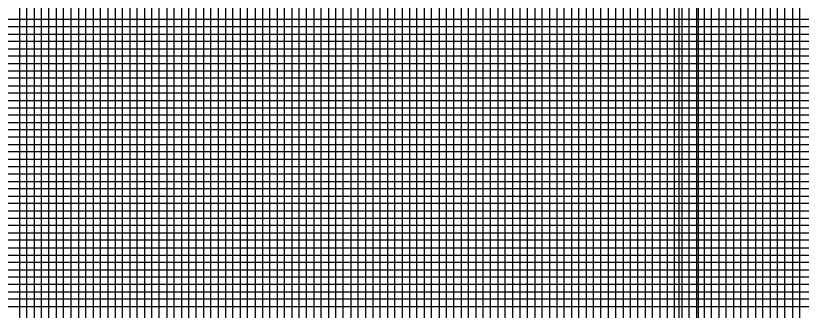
# Model space of a CAD drawing. Extents: x 2345490 to 2436403, y 465165 to 573888.
# Drawn here: x 2382499 to 2383033, y 495425 to 495625 of the extents above; entities that cross this region are included whole.
import ezdxf

# ---------------------------------------------------------------- set-up
doc = ezdxf.new("R2010")
doc.units = 0
for name, color, linetype in [('Old_Level_41', 7, 'Continuous'), ('Old_Level_42', 7, 'Continuous'), ('Old_Level_43', 7, 'Continuous'), ('Old_Level_50', 7, 'Continuous'), ('Old_Level_51', 7, 'Continuous')]:
    doc.layers.add(name, color=color, linetype=linetype)

msp = doc.modelspace()

# ---------------------------------------------------------------- linework, layer by layer
at = {"layer": 'Old_Level_41'}
for points in [[(2382466.79875, 496117.6345), (2382466.79875, 495092.6345), (2382516.79875, 495092.6345), (2382516.79875, 496117.6345)], [(2382541.79875, 496117.6345), (2382541.79875, 495092.6345), (2382591.79875, 495092.6345), (2382591.79875, 496117.6345)], [(2382566.79875, 496117.6345), (2382566.79875, 495092.6345), (2382616.79875, 495092.6345), (2382616.79875, 496117.6345)], [(2382641.79875, 496117.6345), (2382641.79875, 495092.6345), (2382691.79875, 495092.6345), (2382691.79875, 496117.6345)], [(2382666.79875, 496117.6345), (2382666.79875, 495092.6345), (2382716.79875, 495092.6345), (2382716.79875, 496117.6345)], [(2382741.79875, 496117.6345), (2382741.79875, 495092.6345), (2382791.79875, 495092.6345), (2382791.79875, 496117.6345)], [(2382766.79875, 496117.6345), (2382766.79875, 495092.6345), (2382816.79875, 495092.6345), (2382816.79875, 496117.6345)], [(2382841.79875, 496117.6345), (2382841.79875, 495092.6345), (2382891.79875, 495092.6345), (2382891.79875, 496117.6345)], [(2382866.79875, 496117.6345), (2382866.79875, 495092.6345), (2382916.79875, 495092.6345), (2382916.79875, 496117.6345)], [(2382941.79875, 496117.6345), (2382941.79875, 495092.6345), (2382991.79875, 495092.6345), (2382991.79875, 496117.6345)], [(2382966.79875, 496117.6345), (2382966.79875, 495092.6345), (2383016.79875, 495092.6345), (2383016.79875, 496117.6345)], [(2383216.79875, 495617.6345), (2381716.79875, 495617.6345), (2381716.79875, 495567.6345), (2383216.79875, 495567.6345)], [(2383216.79875, 495517.6345), (2381716.79875, 495517.6345), (2381716.79875, 495467.6345), (2383216.79875, 495467.6345)], [(2383216.79875, 495442.6345), (2381716.79875, 495442.6345), (2381716.79875, 495492.6345), (2383216.79875, 495492.6345)]]:
    msp.add_lwpolyline(points, dxfattribs=at)
at = {"layer": 'Old_Level_42'}
msp.add_lwpolyline([(2383216.79875, 495542.6345), (2381716.79875, 495542.6345), (2381716.79875, 495592.6345), (2383216.79875, 495592.6345)], dxfattribs=at)
at = {"layer": 'Old_Level_43'}
for points in [[(2382501.79875, 496117.6345), (2382501.79875, 495092.6345), (2382506.79875, 495092.6345), (2382506.79875, 496117.6345)], [(2382511.79875, 496117.6345), (2382511.79875, 495092.6345), (2382521.79875, 495092.6345), (2382521.79875, 496117.6345)], [(2382526.79875, 496117.6345), (2382526.79875, 495092.6345), (2382531.79875, 495092.6345), (2382531.79875, 496117.6345)], [(2382536.79875, 496117.6345), (2382536.79875, 495092.6345), (2382546.79875, 495092.6345), (2382546.79875, 496117.6345)], [(2382551.79875, 496117.6345), (2382551.79875, 495092.6345), (2382556.79875, 495092.6345), (2382556.79875, 496117.6345)], [(2382561.79875, 496117.6345), (2382561.79875, 495092.6345), (2382571.79875, 495092.6345), (2382571.79875, 496117.6345)], [(2382576.79875, 496117.6345), (2382576.79875, 495092.6345), (2382581.79875, 495092.6345), (2382581.79875, 496117.6345)], [(2382586.79875, 496117.6345), (2382586.79875, 495092.6345), (2382596.79875, 495092.6345), (2382596.79875, 496117.6345)], [(2382601.79875, 496117.6345), (2382601.79875, 495092.6345), (2382606.79875, 495092.6345), (2382606.79875, 496117.6345)], [(2382611.79875, 496117.6345), (2382611.79875, 495092.6345), (2382621.79875, 495092.6345), (2382621.79875, 496117.6345)], [(2382626.79875, 496117.6345), (2382626.79875, 495092.6345), (2382631.79875, 495092.6345), (2382631.79875, 496117.6345)], [(2382636.79875, 496117.6345), (2382636.79875, 495092.6345), (2382646.79875, 495092.6345), (2382646.79875, 496117.6345)], [(2382651.79875, 496117.6345), (2382651.79875, 495092.6345), (2382656.79875, 495092.6345), (2382656.79875, 496117.6345)], [(2382661.79875, 496117.6345), (2382661.79875, 495092.6345), (2382671.79875, 495092.6345), (2382671.79875, 496117.6345)], [(2382676.79875, 496117.6345), (2382676.79875, 495092.6345), (2382681.79875, 495092.6345), (2382681.79875, 496117.6345)], [(2382686.79875, 496117.6345), (2382686.79875, 495092.6345), (2382696.79875, 495092.6345), (2382696.79875, 496117.6345)], [(2382701.79875, 496117.6345), (2382701.79875, 495092.6345), (2382706.79875, 495092.6345), (2382706.79875, 496117.6345)], [(2382711.79875, 496117.6345), (2382711.79875, 495092.6345), (2382721.79875, 495092.6345), (2382721.79875, 496117.6345)], [(2382726.79875, 496117.6345), (2382726.79875, 495092.6345), (2382731.79875, 495092.6345), (2382731.79875, 496117.6345)], [(2382736.79875, 496117.6345), (2382736.79875, 495092.6345), (2382746.79875, 495092.6345), (2382746.79875, 496117.6345)], [(2382751.79875, 496117.6345), (2382751.79875, 495092.6345), (2382756.79875, 495092.6345), (2382756.79875, 496117.6345)], [(2382761.79875, 496117.6345), (2382761.79875, 495092.6345), (2382771.79875, 495092.6345), (2382771.79875, 496117.6345)], [(2382776.79875, 496117.6345), (2382776.79875, 495092.6345), (2382781.79875, 495092.6345), (2382781.79875, 496117.6345)], [(2382786.79875, 496117.6345), (2382786.79875, 495092.6345)], [(2382786.79875, 495092.6345), (2382796.79875, 495092.6345), (2382796.79875, 496117.6345)], [(2382801.79875, 496117.6345), (2382801.79875, 495092.6345), (2382806.79875, 495092.6345), (2382806.79875, 496117.6345)], [(2382811.79875, 496117.6345), (2382811.79875, 495092.6345), (2382821.79875, 495092.6345), (2382821.79875, 496117.6345)], [(2382826.79875, 496117.6345), (2382826.79875, 495092.6345), (2382831.79875, 495092.6345), (2382831.79875, 496117.6345)], [(2382836.79875, 496117.6345), (2382836.79875, 495092.6345), (2382846.79875, 495092.6345), (2382846.79875, 496117.6345)], [(2382851.79875, 496117.6345), (2382851.79875, 495092.6345), (2382856.79875, 495092.6345), (2382856.79875, 496117.6345)], [(2382861.79875, 496117.6345), (2382861.79875, 495092.6345), (2382871.79875, 495092.6345), (2382871.79875, 496117.6345)], [(2382876.79875, 496117.6345), (2382876.79875, 495092.6345), (2382881.79875, 495092.6345), (2382881.79875, 496117.6345)], [(2382886.79875, 496117.6345), (2382886.79875, 495092.6345), (2382896.79875, 495092.6345), (2382896.79875, 496117.6345)], [(2382901.79875, 496117.6345), (2382901.79875, 495092.6345), (2382906.79875, 495092.6345), (2382906.79875, 496117.6345)], [(2382911.79875, 496117.6345), (2382911.79875, 495092.6345), (2382921.79875, 495092.6345), (2382921.79875, 496117.6345)], [(2382926.79875, 496117.6345), (2382926.79875, 495092.6345), (2382931.79875, 495092.6345), (2382931.79875, 496117.6345)], [(2382936.79875, 496117.6345), (2382936.79875, 495092.6345), (2382946.79875, 495092.6345), (2382946.79875, 496117.6345)], [(2382951.79875, 496117.6345), (2382951.79875, 495092.6345), (2382956.79875, 495092.6345), (2382956.79875, 496117.6345)], [(2382961.79875, 496117.6345), (2382961.79875, 495092.6345), (2382971.79875, 495092.6345), (2382971.79875, 496117.6345)], [(2382976.79875, 496117.6345), (2382976.79875, 495092.6345), (2382981.79875, 495092.6345), (2382981.79875, 496117.6345)], [(2382986.79875, 496117.6345), (2382986.79875, 495092.6345), (2382996.79875, 495092.6345), (2382996.79875, 496117.6345)], [(2383001.79875, 496117.6345), (2383001.79875, 495092.6345), (2383006.79875, 495092.6345), (2383006.79875, 496117.6345)], [(2383011.79875, 496117.6345), (2383011.79875, 495092.6345), (2383021.79875, 495092.6345), (2383021.79875, 495980.0845)], [(2383026.79875, 495980.0845), (2383026.79875, 495092.6345), (2383031.79875, 495092.6345), (2383031.79875, 495980.0845)], [(2383166.79875, 495622.6345), (2381766.79875, 495622.6345), (2381766.79875, 495612.6345), (2383166.79875, 495612.6345)], [(2383166.79875, 495607.6345), (2381766.79875, 495607.6345), (2381766.79875, 495602.6345), (2383166.79875, 495602.6345)], [(2383166.79875, 495597.6345), (2381766.79875, 495597.6345)], [(2381766.79875, 495587.6345), (2383166.79875, 495587.6345)], [(2383166.79875, 495582.6345), (2381766.79875, 495582.6345), (2381766.79875, 495577.6345), (2383166.79875, 495577.6345)], [(2383166.79875, 495572.6345), (2381766.79875, 495572.6345), (2381766.79875, 495562.6345), (2383166.79875, 495562.6345)], [(2383166.79875, 495557.6345), (2381766.79875, 495557.6345), (2381766.79875, 495552.6345), (2383166.79875, 495552.6345)], [(2383166.79875, 495547.6345), (2381766.79875, 495547.6345), (2381766.79875, 495537.6345), (2383166.79875, 495537.6345)], [(2383166.79875, 495532.6345), (2381766.79875, 495532.6345), (2381766.79875, 495527.6345), (2383166.79875, 495527.6345)], [(2383166.79875, 495522.6345), (2381766.79875, 495522.6345), (2381766.79875, 495512.6345), (2383166.79875, 495512.6345)], [(2383166.79875, 495507.6345), (2381766.79875, 495507.6345), (2381766.79875, 495502.6345), (2383166.79875, 495502.6345)], [(2383166.79875, 495497.6345), (2381766.79875, 495497.6345), (2381766.79875, 495487.6345), (2383166.79875, 495487.6345)], [(2383166.79875, 495482.6345), (2381766.79875, 495482.6345), (2381766.79875, 495477.6345), (2383166.79875, 495477.6345)], [(2383166.79875, 495472.6345), (2381766.79875, 495472.6345), (2381766.79875, 495462.6345), (2383166.79875, 495462.6345)], [(2383166.79875, 495457.6345), (2381766.79875, 495457.6345), (2381766.79875, 495452.6345), (2383166.79875, 495452.6345)], [(2383166.79875, 495447.6345), (2381766.79875, 495447.6345), (2381766.79875, 495437.6345), (2383166.79875, 495437.6345)], [(2383166.79875, 495432.6345), (2381766.79875, 495432.6345), (2381766.79875, 495427.6345), (2383166.79875, 495427.6345)]]:
    msp.add_lwpolyline(points, dxfattribs=at)
at = {"layer": 'Old_Level_50'}
msp.add_lwpolyline([(2384629.29875, 496120.1845), (2382962.79875, 496120.1845), (2382962.79875, 495065.0845), (2384629.29875, 495065.0845)], close=True, dxfattribs=at)
at = {"layer": 'Old_Level_51'}
msp.add_lwpolyline([(2384633.79875, 496142.6345), (2382949.79875, 496142.6345), (2382949.79875, 495042.6345), (2384633.79875, 495042.6345)], close=True, dxfattribs=at)

doc.saveas('drawing.dxf')
